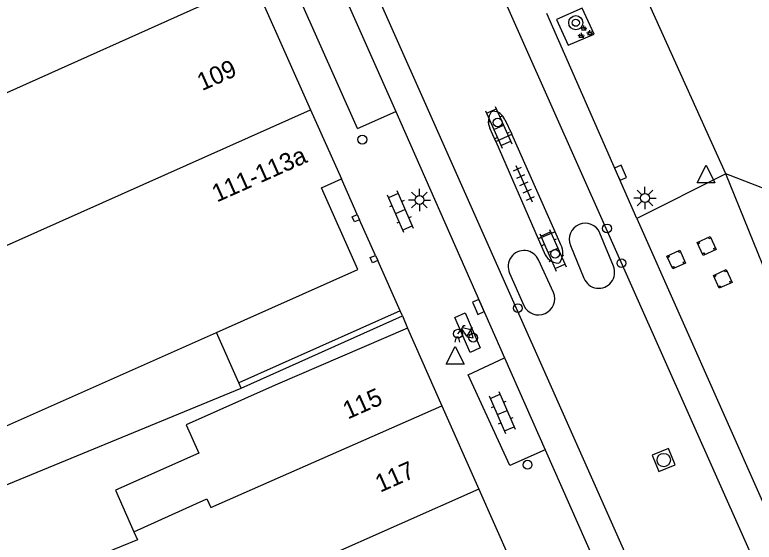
# Model space of a CAD drawing. Extents: x 132998 to 136004, y 396998 to 398512.
# Drawn here: x 134369.58 to 134411.25, y 397356.32 to 397386.02 of the extents above; entities that cross this region are included whole.
import ezdxf

# ---------------------------------------------------------------- set-up
doc = ezdxf.new("R2010")
doc.units = 0
for name, color, linetype in [('gg-afsc-erfafscheiding', 7, 'Continuous'), ('gg-anno-huisnummerreeks BGT', 7, 'Continuous'), ('gg-bbg-gedigitaliseerde bebouwing', 7, 'Continuous'), ('gg-bbg-hoofdgebouw', 7, 'Continuous'), ('gg-bbg-onder overbouw', 7, 'Continuous'), ('gg-bbg-pand overbouw', 7, 'Continuous'), ('gg-bbg-pilaar onder overbouw', 7, 'Continuous'), ('gg-bbg-pilaar pand', 7, 'Continuous'), ('gg-bbg-tussenscheiding', 7, 'Continuous'), ('gg-knt-verharding', 7, 'Continuous'), ('gg-knt-verharding nz', 7, 'Continuous'), ('gt-grn-weggrens', 7, 'Continuous'), ('gt-symb-bloembak', 7, 'Continuous'), ('gt-symb-boom', 7, 'Continuous'), ('gt-symb-fietsenrek', 7, 'Continuous'), ('gt-symb-groenvak', 7, 'Continuous'), ('gt-symb-klinker verharding', 7, 'Continuous'), ('gt-symb-kolk', 7, 'Continuous'), ('gt-symb-lichtmast', 7, 'Continuous'), ('gt-symb-paal', 7, 'Continuous'), ('gt-symb-rioolschacht', 7, 'Continuous'), ('gt-symb-tegel verharding', 7, 'Continuous'), ('gt-symb-verkeersbordpaal', 7, 'Continuous'), ('gt-symb-waterafsluiter', 7, 'Continuous')]:
    doc.layers.add(name, color=color, linetype=linetype)

# ---------------------------------------------------------------- blocks, each defined once
blk = doc.blocks.new('gt0-BOOM')
at = {"layer": 'gt-symb-boom'}
for radius in [0.4, 0.2]:
    blk.add_circle((0, 0), radius, dxfattribs=at)
blk = doc.blocks.new('gt0-VPAAL')
at = {"layer": 'gt-symb-verkeersbordpaal'}
blk.add_circle((0, 0), 0.25, dxfattribs=at)
blk = doc.blocks.new('gt0-LMAST')
at = {"layer": 'gt-symb-lichtmast'}
for p, q in [((-0.182, 0.173), (-0.447, 0.438)), ((-0.005, 0.246), (-0.005, 0.621)), ((0.172, 0.173), (0.437, 0.438)), ((-0.255, -0.004), (-0.63, -0.004)), ((-0.182, -0.181), (-0.447, -0.446)), ((-0.005, -0.254), (-0.005, -0.629)), ((0.437, -0.446), (0.172, -0.181)), ((0.245, -0.004), (0.62, -0.004))]:
    blk.add_line(p, q, dxfattribs=at)
blk.add_circle((-0.005, -0.004), 0.25, dxfattribs=at)
blk = doc.blocks.new('gt0-WAFSL')
at = {"layer": 'gt-symb-waterafsluiter'}
for p, q in [((-0.5, -0.333), (0, 0.667)), ((0, 0.667), (0.5, -0.333)), ((0.5, -0.333), (-0.5, -0.333))]:
    blk.add_line(p, q, dxfattribs=at)
blk = doc.blocks.new('gt0-KOLK')
at = {"layer": 'gt-symb-kolk'}
blk.add_lwpolyline([(0, 0), (0.375, 0), (0.375, 0.4), (-0.375, 0.4), (-0.375, 0), (0, 0)], dxfattribs=at)
blk = doc.blocks.new('gt0-GRVAK')
at = {"layer": 'gt-symb-groenvak'}
for p, q in [((-0.11, 0.189), (-0.228, 0.24)), ((-0.182, 0.153), (0.088, 0.153)), ((-0.091, 0.211), (-0.156, 0.322)), ((-0.047, 0.214), (-0.047, 0.393)), ((-0.004, 0.211), (0.061, 0.322)), ((0.015, 0.189), (0.133, 0.24)), ((0.262, -0.052), (0.197, 0.059)), ((0.305, -0.049), (0.305, 0.13)), ((0.349, -0.052), (0.414, 0.059)), ((-0.245, -0.228), (-0.363, -0.177)), ((-0.318, -0.264), (-0.047, -0.264)), ((-0.226, -0.206), (-0.291, -0.095)), ((-0.183, -0.203), (-0.183, -0.024)), ((-0.139, -0.206), (-0.074, -0.095)), ((-0.12, -0.228), (-0.002, -0.177)), ((0.243, -0.074), (0.125, -0.023)), ((0.17, -0.11), (0.441, -0.11)), ((0.368, -0.074), (0.486, -0.023))]:
    blk.add_line(p, q, dxfattribs=at)
blk = doc.blocks.new('gt0-KL1')
at = {"layer": 'gt-symb-klinker verharding'}
for p, q in [((-0.5, 0.3), (-0.5, 0.45)), ((0.5, 0.3), (0.5, 0.45)), ((-1.15, 0.3), (1.15, 0.3)), ((-1, -0.3), (-1, 0.3)), ((0, -0.3), (0, 0.3)), ((1, -0.3), (1, 0.3)), ((-1.15, -0.3), (1.15, -0.3)), ((-0.5, -0.45), (-0.5, -0.3)), ((0.5, -0.45), (0.5, -0.3))]:
    blk.add_line(p, q, dxfattribs=at)
blk = doc.blocks.new('gt0-PAAL')
at = {"layer": 'gt-symb-paal'}
blk.add_circle((0, 0), 0.25, dxfattribs=at)
blk = doc.blocks.new('gt0-BBAK')
at = {"layer": 'gt-symb-bloembak'}
for points in [[(-0.3, 0.4), (-0.3, 0.3), (-0.4, 0.3)], [(0.4, 0.3), (0.3, 0.3), (0.3, 0.4)], [(-0.4, -0.3), (-0.3, -0.3), (-0.3, -0.4)], [(0.3, -0.4), (0.3, -0.3), (0.4, -0.3)]]:
    blk.add_lwpolyline(points, dxfattribs=at)
blk.add_lwpolyline([(0.4, -0.4), (-0.4, -0.4), (-0.4, 0.4), (0.4, 0.4)], close=True, dxfattribs=at)
blk = doc.blocks.new('gt0-TEG1')
at = {"layer": 'gt-symb-tegel verharding'}
for p, q in [((-1.125, 0), (1.125, 0)), ((-0.9, -0.25), (-0.9, 0.25)), ((-0.45, -0.25), (-0.45, 0.25)), ((0, -0.25), (0, 0.25)), ((0.45, -0.25), (0.45, 0.25)), ((0.9, -0.25), (0.9, 0.25))]:
    blk.add_line(p, q, dxfattribs=at)
blk = doc.blocks.new('gt0-FREK')
at = {"layer": 'gt-symb-fietsenrek'}
for p, q in [((0.757, 0.841), (0.866, 0.816)), ((0.259, 0.762), (0.294, 0.823)), ((0.54, 0.335), (0.259, 0.762)), ((0.294, 0.823), (0.767, 0.714)), ((0.767, 0.714), (0.54, 0.335)), ((0.767, 0.714), (0.84, 0.822)), ((0.895, 0.252), (0.767, 0.714))]:
    blk.add_line(p, q, dxfattribs=at)
for points in [[(0.294, 0.823), (0.36, 0.937), (0.452, 0.935)], [(0.036, 0.476), (0.228, 0.708), (0.259, 0.762)], [(-0.124, 0), (-0.047, 0.312), (0.053, 0.312), (0.12, 0)], [(0.54, 0.335), (0.555, 0.305), (0.895, 0.252)]]:
    blk.add_lwpolyline(points, dxfattribs=at)
for centre in [(0.036, 0.476), (0.895, 0.252)]:
    blk.add_circle(centre, 0.252, dxfattribs=at)
blk = doc.blocks.new('gt0-RS')
at = {"layer": 'gt-symb-rioolschacht'}
blk.add_lwpolyline([(-0.5, -0.5), (0.5, -0.5), (0.5, 0.5), (-0.5, 0.5)], close=True, dxfattribs=at)
blk.add_circle((0, 0), 0.375, dxfattribs=at)

msp = doc.modelspace()

# ---------------------------------------------------------------- linework, layer by layer
at = {"layer": 'gg-afsc-erfafscheiding'}
msp.add_line((134366.85, 397358.631), (134382.341, 397364.998), dxfattribs=at)
at = {"layer": 'gg-bbg-gedigitaliseerde bebouwing'}
for p, q in [((134376.293, 397356.897), (134376.493, 397356.446)), ((134376.493, 397356.446), (134372.445, 397354.816))]:
    msp.add_line(p, q, dxfattribs=at)
msp.add_lwpolyline([(134391.71, 397368.38), (134384.253, 397365.162), (134379.237, 397362.922), (134379.949, 397361.327), (134375.252, 397359.245), (134376.293, 397356.897)], dxfattribs=at)
at = {"layer": 'gg-bbg-hoofdgebouw'}
for p, q in [((134409.65, 397377.07), (134404.19, 397389.16)), ((134383.046, 397387.878), (134386.252, 397380.674)), ((134386.252, 397380.674), (134387.983, 397376.785)), ((134391.42, 397369.06), (134391.3, 397369.35)), ((134382.341, 397364.998), (134391.42, 397369.06)), ((134391.71, 397368.38), (134393.648, 397364.008)), ((134365.629, 397361.321), (134380.938, 397368.134)), ((134382.341, 397364.998), (134382.21, 397365.29)), ((134393.648, 397364.008), (134395.734, 397359.302)), ((134395.734, 397359.302), (134397.799, 397354.644))]:
    msp.add_line(p, q, dxfattribs=at)
msp.add_lwpolyline([(134417.083, 397378.012), (134412.71, 397375.89), (134409.65, 397377.07)], dxfattribs=at)
at = {"layer": 'gg-bbg-onder overbouw'}
msp.add_line((134391.3, 397369.35), (134382.21, 397365.29), dxfattribs=at)
msp.add_lwpolyline([(134380.938, 397368.134), (134388.908, 397371.68), (134386.859, 397376.285), (134387.983, 397376.785)], dxfattribs=at)
at = {"layer": 'gg-bbg-pand overbouw'}
for p, q in [((134388.877, 397374.775), (134387.983, 397376.785)), ((134389.901, 397372.472), (134389.007, 397374.482)), ((134391.3, 397369.35), (134390.032, 397372.18)), ((134382.21, 397365.29), (134380.938, 397368.134))]:
    msp.add_line(p, q, dxfattribs=at)
at = {"layer": 'gg-bbg-pilaar onder overbouw'}
for points in [[(134389.007, 397374.482), (134388.72, 397374.355), (134388.59, 397374.647), (134388.877, 397374.775)], [(134390.032, 397372.18), (134389.745, 397372.053), (134389.615, 397372.345), (134389.901, 397372.472)]]:
    msp.add_lwpolyline(points, dxfattribs=at)
at = {"layer": 'gg-bbg-pilaar pand'}
for p, q in [((134388.877, 397374.775), (134389.007, 397374.482)), ((134389.901, 397372.472), (134390.032, 397372.18))]:
    msp.add_line(p, q, dxfattribs=at)
at = {"layer": 'gg-bbg-tussenscheiding'}
for p, q in [((134352.91, 397374.374), (134383.046, 397387.878)), ((134362.355, 397370.012), (134386.252, 397380.674)), ((134395.734, 397359.302), (134378.397, 397351.651))]:
    msp.add_line(p, q, dxfattribs=at)
msp.add_lwpolyline([(134376.293, 397356.897), (134380.397, 397358.755), (134380.618, 397358.274), (134393.648, 397364.008)], dxfattribs=at)
at = {"layer": 'gg-knt-verharding'}
for p, q in [((134381.459, 397402.232), (134391.051, 397380.578)), ((134388.886, 397379.615), (134379.268, 397401.252)), ((134404.645, 397374.546), (134399.556, 397386.099)), ((134388.886, 397379.615), (134391.051, 397380.578)), ((134391.051, 397380.578), (134397.187, 397366.7)), ((134396.43, 397380.55), (134396.53, 397380.6)), ((134397.2, 397380.13), (134397.59, 397379.3)), ((134396.69, 397378.89), (134396.36, 397379.63)), ((134396.69, 397378.89), (134397.59, 397379.3)), ((134400.03, 397373.8), (134397.59, 397379.3)), ((134396.69, 397378.89), (134399.08, 397373.4)), ((134404.645, 397374.546), (134411.789, 397358.452)), ((134400.03, 397373.8), (134399.08, 397373.4)), ((134400.36, 397373.07), (134400.03, 397373.8)), ((134403.316, 397371.858), (134402.557, 397373.728)), ((134399.08, 397373.4), (134399.42, 397372.63)), ((134400.892, 397373.035), (134401.658, 397371.181)), ((134399.933, 397370.383), (134399.097, 397372.218)), ((134400.2, 397372.04), (134400.3, 397372.08)), ((134397.468, 397371.474), (134398.276, 397369.646)), ((134397.187, 397366.7), (134399.477, 397361.517)), ((134399.477, 397361.517), (134397.487, 397360.638)), ((134399.477, 397361.517), (134404.584, 397349.957))]:
    msp.add_line(p, q, dxfattribs=at)
for points in [[(134402.231, 397384.939), (134401.565, 397386.389), (134400.116, 397385.765), (134400.774, 397384.321), (134402.231, 397384.939)], [(134397.487, 397360.638), (134395.131, 397365.752), (134397.187, 397366.7)]]:
    msp.add_lwpolyline(points, dxfattribs=at)
for centre, radius, start, end in [((134397.179, 397380.03), 0.911, 145.2355, 206.0624), ((134396.479, 397379.815), 0.786, 23.5938, 86.3074), ((134401.727, 397373.376), 0.902, 23.0001, 202.1957), ((134399.453, 397372.628), 1.009, 327.1, 25.9635), ((134398.28, 397371.852), 0.895, 24.1042, 204.9903), ((134400.261, 397372.932), 0.894, 199.7337, 266.0578), ((134402.489, 397371.514), 0.895, 201.8264, 22.5963), ((134399.099, 397370.028), 0.907, 204.8903, 23.0667)]:
    msp.add_arc(centre, radius, start, end, dxfattribs=at)
at = {"layer": 'gg-knt-verharding nz'}
for points in [[(134448.338, 397249.867), (134446.408, 397258.505), (134443.599, 397269.635), (134441.438, 397277.631), (134437.494, 397290.868), (134435.387, 397297.027), (134431.335, 397308.642), (134428.039, 397317.125), (134424.851, 397324.58), (134415.451, 397345.813), (134387.249, 397409.187), (134383.791, 397416.912), (134375.501, 397436.069), (134366.613, 397456.113), (134359.886, 397471.196)], [(134442.125, 397248.597), (134439.871, 397258.559), (134435.927, 397273.741), (134432.739, 397284.979), (134428.525, 397297.783), (134421.88, 397314.964), (134418.152, 397323.608), (134409.022, 397344.408), (134388.437, 397390.655), (134376.875, 397416.804), (134368.401, 397436.036), (134357.38, 397460.834), (134354.031, 397468.621)], [(134394.378, 397368.972), (134394.952, 397369.231), (134395.815, 397367.26), (134395.241, 397367), (134394.378, 397368.972)]]:
    msp.add_lwpolyline(points, dxfattribs=at)
at = {"layer": 'gt-grn-weggrens'}
for p, q in [((134409.65, 397377.07), (134404.645, 397374.546)), ((134412.378, 397370.336), (134409.65, 397377.07)), ((134391.42, 397369.06), (134391.71, 397368.38))]:
    msp.add_line(p, q, dxfattribs=at)

# ---------------------------------------------------------------- block references
at = {"layer": 'gt-symb-bloembak'}
for p, rotation in [((134408.57, 397373.005), 24.622953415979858), ((134406.857, 397372.238), 24.622953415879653), ((134409.479, 397371.149), 24.622953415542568)]:
    msp.add_blockref('gt0-BBAK', p, dxfattribs=dict(at, rotation=rotation))
at = {"layer": 'gt-symb-boom'}
msp.add_blockref('gt0-BOOM', (134401.196, 397385.574), dxfattribs=at)
at = {"layer": 'gt-symb-fietsenrek'}
msp.add_blockref('gt0-FREK', (134394.517, 397367.581), dxfattribs=at)
at = {"layer": 'gt-symb-groenvak'}
msp.add_blockref('gt0-GRVAK', (134401.692, 397385.031), dxfattribs=at)
at = {"layer": 'gt-symb-klinker verharding'}
for p, rotation in [((134396.85, 397379.692), -66.10152212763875), ((134391.312, 397374.928), 113.69497103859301), ((134399.906, 397372.762), -66.04914468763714), ((134397.05, 397363.624), -66.5379997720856)]:
    msp.add_blockref('gt0-KL1', p, dxfattribs=dict(at, rotation=rotation))
at = {"layer": 'gt-symb-kolk'}
for p, rotation in [((134403.537, 397377.043), -66.07028424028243), ((134395.518, 397369.492), -66.10152212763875)]:
    msp.add_blockref('gt0-KOLK', p, dxfattribs=dict(at, rotation=rotation))
at = {"layer": 'gt-symb-lichtmast'}
for p in [(134392.391, 397375.594), (134405.099, 397375.706)]:
    msp.add_blockref('gt0-LMAST', p, dxfattribs=at)
at = {"layer": 'gt-symb-paal'}
for p in [(134402.957, 397373.989), (134403.769, 397372.036), (134397.928, 397369.502), (134398.477, 397360.683)]:
    msp.add_blockref('gt0-PAAL', p, dxfattribs=at)
at = {"layer": 'gt-symb-rioolschacht', "rotation": 112.33338843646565}
msp.add_blockref('gt0-RS', (134406.15, 397360.947), dxfattribs=at)
at = {"layer": 'gt-symb-tegel verharding', "rotation": -66.04914468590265}
msp.add_blockref('gt0-TEG1', (134398.28, 397376.508), dxfattribs=at)
at = {"layer": 'gt-symb-verkeersbordpaal'}
for p in [(134396.792, 397379.958), (134389.162, 397378.994), (134400.032, 397372.561)]:
    msp.add_blockref('gt0-VPAAL', p, dxfattribs=at)
at = {"layer": 'gt-symb-waterafsluiter'}
for p in [(134408.537, 397376.888), (134394.399, 397366.681)]:
    msp.add_blockref('gt0-WAFSL', p, dxfattribs=at)

# ---------------------------------------------------------------- texts
at = {"layer": 'gg-anno-huisnummerreeks BGT'}
for s, rotation, p in [('109', 24, (134380.133, 397381.719)), ('111-113a', 24, (134380.969, 397375.445)), ('115', 23.9, (134388.346, 397363.225)), ('117', 23.9, (134390.172, 397359.105))]:
    msp.add_text(s, height=1, rotation=rotation, dxfattribs=at).set_placement(p)

doc.saveas('drawing.dxf')
